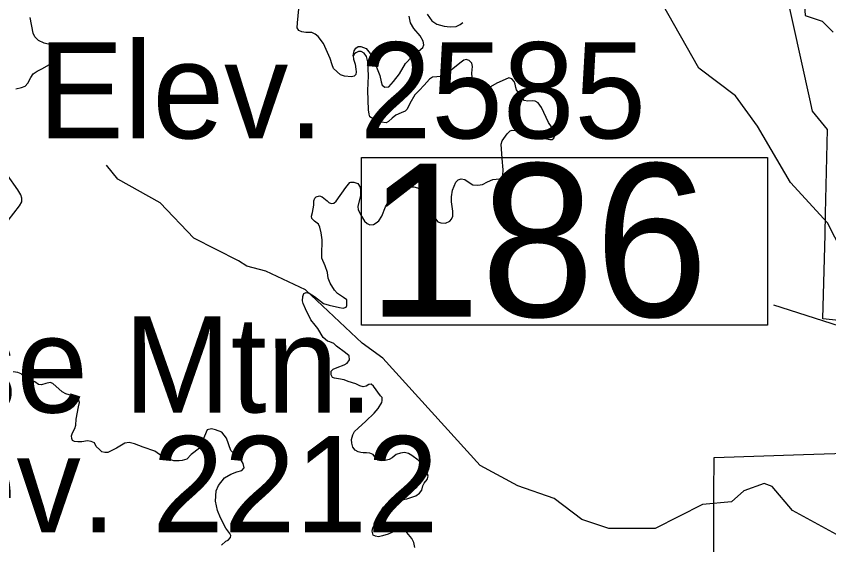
# Model space of a CAD drawing. Extents: x 1159738 to 1321356, y 736314 to 882035.
# Drawn here: x 1187140 to 1194573, y 811279 to 816118 of the extents above; entities that cross this region are included whole.
import ezdxf

# ---------------------------------------------------------------- set-up
doc = ezdxf.new("R2010")
doc.units = 0
for name, color, linetype in [('Exist Boundary Land Use Forest National US Forest Service', 7, 'Continuous'), ('Exist Geographical Mountain Summit Elevation Number Label', 7, 'Continuous'), ('Exist Geographical Mountain Summit Label', 7, 'Continuous'), ('Exist Hydrographic Creek Single Shore', 7, 'Continuous'), ('Exist Road Non-System Type 51', 7, 'Continuous'), ('Exist Road Secondary Structure Standard Bridge Number Label', 7, 'Continuous')]:
    doc.layers.add(name, color=color, linetype=linetype)

msp = doc.modelspace()

# ---------------------------------------------------------------- linework, layer by layer
at = {"layer": 'Exist Boundary Land Use Forest National US Forest Service'}
for points in [[(1194928.9, 813305.6), (1194519.8, 813346.6), (1194539, 814121.2), (1194543.7, 814312.4), (1194562.9, 815079.6), (1194425.7, 815247.6), (1194400.6, 815361.5), (1194171.5, 816399.6), (1194161.7, 816443.7), (1194343.7, 816302.7), (1194356.7, 816125.6), (1194511.7, 816073.7), (1194612.7, 815972.6)], [(1194661.1, 808814.3), (1194158.6, 808844.5), (1194110, 808847.4), (1194133.7, 809802.5), (1194147.7, 810360.9), (1194148.9, 810411.5), (1193517.9, 810474.5), (1193522, 811584.6), (1193522.4, 811684.7), (1193522.7, 811747.1), (1193523.9, 812078.6), (1194341.2, 812104.4), (1194816.9, 812119.5)]]:
    msp.add_lwpolyline(points, dxfattribs=at)
at = {"layer": 'Exist Hydrographic Creek Single Shore'}
for points in [[(1194831.8, 813694.2), (1194562.8, 814228.1), (1194222.8, 814596), (1193919.9, 815110.8), (1193718.8, 815390.6), (1193383.7, 815643.5), (1193049.7, 816234.5)], [(1194676.9, 811353.6), (1194241.9, 811592.1), (1194055.9, 811812.4), (1193980.9, 811840.2), (1193795.9, 811771.7), (1193684.9, 811672.1), (1193417.9, 811648), (1192985.8, 811426.8), (1192560.9, 811428.8), (1192312.9, 811509.2), (1192059.8, 811701.4), (1191728.9, 811819.6), (1191383.9, 812003.7), (1190493.8, 812986.7), (1190304.8, 813125), (1189784.8, 813614.7), (1189422.8, 813782.8), (1189248.8, 813828.9), (1189174.7, 813879.6), (1188763.7, 814084.8), (1188455.7, 814409.4), (1188069.7, 814627.2), (1187964.7, 814754.1)]]:
    msp.add_lwpolyline(points, dxfattribs=at)
at = {"layer": 'Exist Road Non-System Type 51'}
for points in [[(1190223.8, 815756.2), (1190226.2, 815726), (1190240, 815678.9), (1190246.9, 815634.1), (1190250.3, 815608.8), (1190245.7, 815583.5), (1190230.8, 815569.7), (1190206.7, 815564), (1190142.4, 815568.6), (1190105.7, 815581.2), (1190042.5, 815638.7), (1190028.8, 815672), (1190012.7, 815731.7), (1189949.5, 815868.4), (1189903.6, 815931.6), (1189876.1, 815954.6), (1189842.8, 815968.4), (1189789.4, 815968.8), (1189753.8, 815974.6), (1189725.1, 815987.2), (1189711.3, 816012.5), (1189713.6, 816058.4), (1189724, 816187.1)], [(1190899.8, 816135.9), (1190943.4, 816077.3), (1190987, 816045.2), (1191053.6, 816027.9), (1191108.7, 816019.9), (1191163.8, 816024.5), (1191200, 816042.4), (1191224.1, 816060.8)], [(1187137.8, 815454.6), (1187187.1, 815464.9), (1187220.4, 815478.7), (1187245.7, 815504), (1187273.2, 815556.8), (1187296.2, 815590.2), (1187330.6, 815615.4), (1187381.2, 815640.7), (1187459.7, 815684.7), (1187486.1, 815713.4), (1187502.2, 815746.8), (1187504.5, 815788.1), (1187503.4, 815819.1), (1187491.9, 815841), (1187460.9, 815855.9), (1187396.6, 815870.8), (1187342.6, 815896.1), (1187310.5, 815930.6), (1187294.4, 815961.6), (1187266.9, 816106.3)], [(1190223.8, 815756.2), (1190230.7, 815801), (1190245.7, 815825.1), (1190268.6, 815842.3), (1190291.6, 815842.3), (1190342.1, 815822.8), (1190377.7, 815778), (1190407.5, 815721.7), (1190466.1, 815574.7), (1190478.7, 815517.2), (1190489, 815486.2), (1190510.8, 815467.8), (1190549.9, 815472.4), (1190591.2, 815519.5), (1190647.4, 815590.7), (1190701.4, 815686.1), (1190763.4, 815749.3), (1190820.8, 815798.7), (1190859.6, 815830.3), (1190869.9, 815855.6), (1190864.2, 815891.2), (1190835.5, 815937.2), (1190776.9, 816005), (1190748.2, 816059), (1190733.3, 816118.7)], [(1191161, 814600.3), (1191181.7, 814620.9), (1191210.4, 814629), (1191242.5, 814623.2), (1191283.9, 814596.8), (1191318.3, 814575), (1191361.9, 814572.7), (1191405.5, 814577.3), (1191452.6, 814601.4), (1191499.3, 814622.6), (1191529.1, 814624.9), (1191560.1, 814628.3), (1191578.5, 814638.7), (1191592.3, 814661.6), (1191593.4, 814711), (1191584.2, 814815.6), (1191577.3, 814947.7), (1191585.4, 814977.5), (1191630.2, 815040.7), (1191660, 815068.3), (1191678.4, 815075.2), (1191708.2, 815070.6), (1191738.1, 815054.5), (1191764.5, 815038.4), (1191808.9, 815030.6), (1191891.5, 815022.5), (1191954.7, 815007.6), (1191990.3, 814994.9), (1192021.2, 814989.2), (1192043.1, 814990.4), (1192059.1, 815003), (1192067.2, 815024.8), (1192067.2, 815053.6), (1192056.8, 815075.4), (1192008.6, 815144.3), (1191944.3, 815283.3), (1191915.6, 815324.7), (1191886.9, 815339.6), (1191860.5, 815343.1), (1191819.2, 815340.8), (1191788.2, 815347.7), (1191767.5, 815369.5), (1191717, 815443), (1191710.1, 815466), (1191705.6, 815495.8), (1191695.2, 815520), (1191673.4, 815546.4), (1191647, 815553.3), (1191611.4, 815539.5), (1191537.9, 815505), (1191458.7, 815460.2), (1191433, 815455.3), (1191412.3, 815458.7), (1191376.7, 815479.4), (1191321.6, 815534.6), (1191311.3, 815557.5), (1191309, 815597.7), (1191314.7, 815657.5), (1191306.7, 815687.4), (1191283.7, 815713.8), (1191255, 815720.7), (1191234.4, 815714.9), (1191197.6, 815688.5), (1191087.4, 815598.9), (1191053, 815581.7), (1191026.6, 815566.7), (1190986.4, 815564.4), (1190947.4, 815558.7), (1190921, 815541.5), (1190871.6, 815487.5), (1190826.8, 815438.1), (1190786.7, 815399), (1190741.9, 815319.7), (1190717.2, 815266.1), (1190698.8, 815250), (1190661, 815232.8), (1190612.8, 815213.3), (1190579.5, 815185.7), (1190546.2, 815154.7), (1190524.4, 815140.9), (1190477.3, 815147.8), (1190438.3, 815163.9), (1190405, 815177.7), (1190375.1, 815197.2), (1190369.4, 815222.5), (1190362.5, 815260.4), (1190355.9, 815439.1), (1190363.9, 815573.5), (1190355.9, 815701), (1190344.4, 815749.3), (1190323.7, 815779.1), (1190296.2, 815795.2), (1190269.8, 815796.4), (1190245.7, 815782.6), (1190231.9, 815771.1), (1190223.8, 815756.2)], [(1187067.5, 814247.8), (1187169.7, 814381.1), (1187191.5, 814419), (1187191.5, 814453.4), (1187182.3, 814483.3), (1187155.9, 814528.1), (1187059.5, 814662.5)], [(1189988.8, 813144.4), (1189947.5, 813176.2), (1189899.3, 813258.9), (1189874.1, 813291.1), (1189835, 813339.3), (1189786.8, 813440.4), (1189763.9, 813488.7), (1189759.3, 813511.6), (1189761.6, 813550.7), (1189770.7, 813578.3), (1189791.4, 813587.5), (1189821.3, 813582.9), (1189869.5, 813550.7), (1189949.8, 813488.7), (1190002.6, 813472.6), (1190096.8, 813451.9), (1190132.4, 813446.7), (1190157.6, 813453.6), (1190164.5, 813469.7), (1190165.6, 813496.1), (1190163.4, 813520.3), (1190134.7, 813544.4), (1190078.4, 813578.8), (1190050.8, 813608.7), (1190010.7, 813673), (1189993.4, 813721.3), (1189988.9, 813773), (1189964.8, 813831.6), (1189937.2, 813904), (1189934.9, 813939.6), (1189935, 813972.2), (1189939.6, 814029.7), (1189937.3, 814072.2), (1189930.4, 814134.2), (1189917.8, 814185.9), (1189905.2, 814214.6), (1189868.5, 814242.2), (1189843.2, 814266.3), (1189840.9, 814287), (1189850.1, 814321.4), (1189863.9, 814388.1), (1189861.6, 814427.1), (1189871.8, 814451.6), (1189883.3, 814465.4), (1189914.3, 814473.4), (1189937.3, 814465.4), (1189983.2, 814427.5), (1190000.4, 814411.4), (1190019.9, 814402.2), (1190045.2, 814406.8), (1190068.2, 814426.3), (1190156.5, 814549.3), (1190192.1, 814595.2), (1190201.3, 814598.7), (1190228.9, 814598.7), (1190264.5, 814586), (1190287.4, 814552.7), (1190290.9, 814522.8), (1190289.7, 814475.7), (1190264.5, 814375.8), (1190267.9, 814345.9), (1190300, 814286.2), (1190326.1, 814243.1), (1190351.4, 814219), (1190374.3, 814209.8), (1190407.6, 814210.9), (1190434, 814225.8), (1190458.1, 814244.2), (1190483.4, 814286.7), (1190519, 814372.9), (1190539.6, 814410.8), (1190570.6, 814441.8), (1190605.1, 814461.3), (1190639.5, 814475.1), (1190667.1, 814488.9), (1190696.9, 814526.8), (1190724.5, 814548.7), (1190749.7, 814555.5), (1190777.6, 814556.6), (1190810.9, 814547.4), (1190839.6, 814532.5), (1190864.9, 814494.6), (1190877.5, 814470.4), (1190907.3, 814453.2), (1190936, 814430.2), (1190948.7, 814407.3), (1190967, 814364.8), (1190969.3, 814342.9), (1190964.7, 814306.2), (1190967, 814274), (1190995.7, 814234.9), (1191025.6, 814226.9), (1191068, 814223.5), (1191107.1, 814240.7), (1191123.1, 814259.1), (1191134.6, 814288.9), (1191133.5, 814334.9), (1191122, 814419.9), (1191122, 814465.8), (1191131.2, 814525.6), (1191161, 814600.3)], [(1190089.6, 812798.3), (1190052.9, 812804.1), (1190033.4, 812812.1), (1190019.7, 812836.2), (1190019.7, 812867.1), (1190039.2, 812886.6), (1190077, 812901.5), (1190141.1, 812926.7), (1190167.4, 812942.7), (1190188, 812971.4), (1190185.7, 813009.2), (1190153.7, 813035.5), (1190070.1, 813098.6), (1190046, 813122.6), (1190008.2, 813137.5), (1189988.8, 813144.4)], [(1187281.5, 812787.1), (1187233.3, 812799.7), (1187215.7, 812810.6), (1187185.9, 812842.7), (1187153.7, 812855.4), (1187112.4, 812861.1)], [(1189017.3, 811275.4), (1189056.3, 811312.2), (1189079.3, 811321.4), (1189099.9, 811344.3), (1189104.5, 811365), (1189095.3, 811383.4), (1189058.6, 811431.6), (1189008.1, 811525.8), (1188982.8, 811592.5), (1188964.5, 811679.8), (1188969.1, 811771.7), (1188989.7, 811822.2), (1189044.8, 811891.2), (1189104.5, 811925.6), (1189159.6, 811946.3), (1189203.3, 811957.8), (1189223.9, 811983.1), (1189217, 812022.1), (1189187.2, 812070.4), (1189139, 812107.1), (1189104.5, 812141.6), (1189063.2, 812254.2), (1189019.6, 812311.6), (1188962.2, 812332.3), (1188925.4, 812339.2), (1188886.4, 812330), (1188861.2, 812274.9), (1188817.5, 812164.6), (1188741.8, 812107.1), (1188700.4, 812063.5), (1188656.8, 812049.7), (1188631.6, 812047.4), (1188581, 812047.4), (1188532.8, 812063.5), (1188473.1, 812091), (1188406.6, 812134.7), (1188300.9, 812171.5), (1188220.6, 812203.6), (1188172.4, 812215.1), (1188133.3, 812208.2), (1188057.6, 812164.6), (1187977.2, 812123.2), (1187952, 812124.9), (1187922.1, 812130.7), (1187901.4, 812151.4), (1187872.7, 812178.9), (1187855.5, 812211.1), (1187826.8, 812226), (1187793.5, 812230.6), (1187739.6, 812222.6), (1187702.8, 812220.3), (1187674.1, 812223.7), (1187654.6, 812235.2), (1187647.7, 812252.5), (1187646.6, 812275.4), (1187653.5, 812305.3), (1187676.4, 812343.2), (1187685.6, 812375.4), (1187687.9, 812430.5), (1187709.7, 812543.1), (1187717.7, 812580.3), (1187710.8, 812611.3), (1187693.6, 812628.6), (1187645.4, 812646.9), (1187594.9, 812659.6), (1187560.4, 812678), (1187474.3, 812756.1), (1187449.1, 812764.1), (1187411.2, 812756.1), (1187372.2, 812742.3), (1187342.3, 812748), (1187311.3, 812772.2), (1187281.5, 812787.1)], [(1190786.2, 811254.3), (1190775.9, 811300.1), (1190757.6, 811336.8), (1190712.9, 811391.8), (1190687, 811409.4), (1190661.8, 811418.6), (1190635.4, 811417.4), (1190597.6, 811401.4), (1190542.7, 811375), (1190490, 811361.3), (1190454.5, 811353.3), (1190427, 811356.7), (1190406.4, 811368.2), (1190396.1, 811403.7), (1190401.8, 811434.6), (1190420.1, 811470.1), (1190453.4, 811518.3), (1190465.9, 811548.1), (1190477.4, 811590.5), (1190500.3, 811624.8), (1190538.1, 811652.3), (1190620.5, 811683.3), (1190713.3, 811699.3), (1190795.7, 811726.8), (1190828.9, 811750.9), (1190849.2, 811778.7), (1190858.4, 811820), (1190871, 811844), (1190899.6, 811877.3), (1190907.6, 811905.9), (1190903, 811927.7), (1190891.6, 811944.9), (1190873.3, 811972.4), (1190852.7, 812015.9), (1190816, 812054.9), (1190757.6, 812097.3), (1190727.8, 812114.5), (1190692.3, 812122.5), (1190655.7, 812119.1), (1190616.8, 812105.3), (1190579, 812074.4), (1190551.5, 812060.6), (1190514.8, 812050.3), (1190477.1, 812046.9), (1190448.4, 812054.9), (1190429, 812070.9), (1190406.1, 812104.2), (1190376.3, 812116.8), (1190344.2, 812120.2), (1190314.4, 812121.3), (1190291, 812123.3), (1190269.2, 812130.2), (1190241.7, 812145.1), (1190220, 812172.6), (1190210.8, 812208.1), (1190207.4, 812243.6), (1190218.8, 812284.9), (1190236, 812315.8), (1190269.2, 812346.8), (1190336.8, 812412.1), (1190415.8, 812483.1), (1190451.2, 812527.3), (1190484.5, 812581.1), (1190486.7, 812600.6), (1190486.7, 812627), (1190473, 812643), (1190408.9, 812730.1), (1190388.3, 812748.4), (1190364.2, 812747.3), (1190340.2, 812732.4), (1190315, 812725.5), (1190284.1, 812735.8), (1190247.6, 812752.5), (1190176.6, 812774.3), (1190139.9, 812789.2), (1190089.6, 812798.3)]]:
    msp.add_lwpolyline(points, dxfattribs=at)
at = {"layer": 'Exist Road Secondary Structure Standard Bridge Number Label'}
msp.add_line((1199294.4, 811785.9), (1194070.5, 813473.1), dxfattribs=at)
msp.add_lwpolyline([(1190298.2, 814825.4), (1194014.1, 814825.4), (1194014.1, 813288.9), (1190298.2, 813288.9)], close=True, dxfattribs=at)

# ---------------------------------------------------------------- texts
at = {"layer": 'Exist Geographical Mountain Summit Elevation Number Label'}
for s, p in [('Elev. 2585', (1187340.1, 815000)), ('Elev. 2212', (1185441.5, 811394.4))]:
    msp.add_text(s, height=880, dxfattribs=at).set_placement(p)
at = {"layer": 'Exist Geographical Mountain Summit Label'}
msp.add_text('Loose Mtn.', height=880, dxfattribs=at).set_placement((1184590.2, 812489.6))
at = {"layer": 'Exist Road Secondary Structure Standard Bridge Number Label'}
msp.add_text('186', height=1400, dxfattribs=at).set_placement((1190348.3, 813368))

doc.saveas('drawing.dxf')
